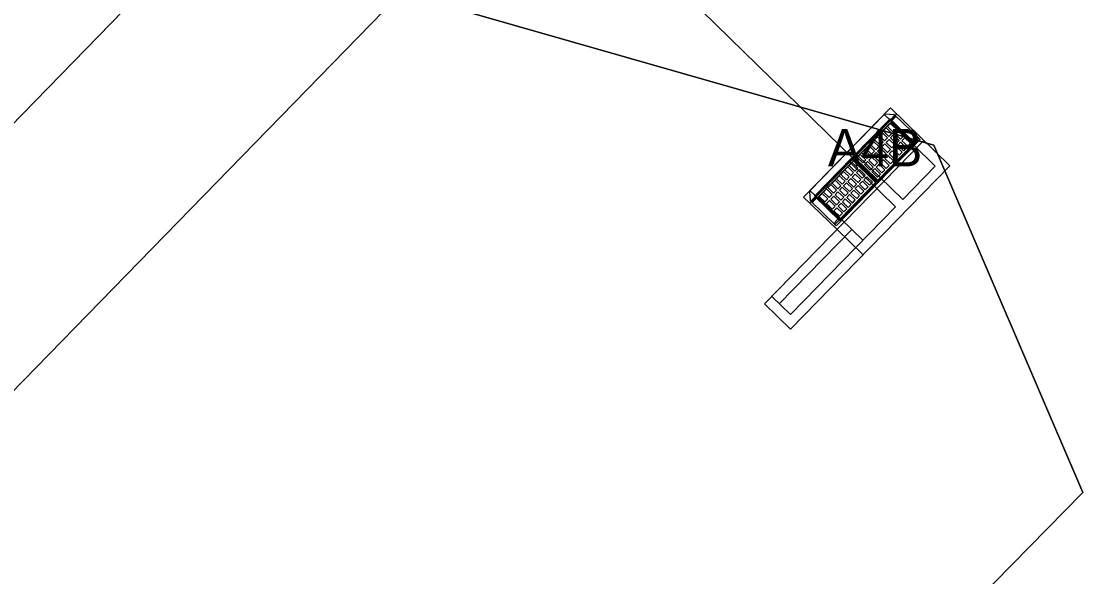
# Model space of a CAD drawing. Extents: x 2252703 to 2264864, y 13787568 to 13790989.
# Drawn here: x 2254479.4 to 2254530.6, y 13790338.2 to 13790365 of the extents above; entities that cross this region are included whole.
import ezdxf

# ---------------------------------------------------------------- set-up
doc = ezdxf.new("R2010")
doc.units = 0
for name, color, linetype in [('D_BOXES_1', 7, 'Continuous'), ('D_DRAIN_MISC', 7, 'Continuous'), ('D_DRAIN_NOTES_1', 7, 'Continuous'), ('D_DRN_AREA_X', 7, 'Continuous'), ('D_INLET_1', 7, 'Continuous'), ('D_PIPES_1', 7, 'Continuous')]:
    doc.layers.add(name, color=color, linetype=linetype)

msp = doc.modelspace()

# ---------------------------------------------------------------- linework, layer by layer
at = {"layer": 'D_BOXES_1'}
msp.add_line((2254252.079, 13790127.177), (2254495.14, 13790376.536), dxfattribs=at)
at = {"layer": 'D_DRAIN_MISC'}
for p, q in [((2254522.408, 13790359.022), (2254522.408, 13790359.022)), ((2254519.589, 13790358.279), (2254519.589, 13790358.279)), ((2254520.842, 13790357.057), (2254520.842, 13790357.057)), ((2254521.737, 13790356.185), (2254521.737, 13790356.185)), ((2254518.918, 13790355.442), (2254518.918, 13790355.442))]:
    msp.add_line(p, q, dxfattribs=at)
at = {"layer": 'D_DRN_AREA_X'}
for p, q in [((2254271.444, 13790134.272), (2254497.746, 13790366.317)), ((2254497.746, 13790366.317), (2254271.444, 13790134.272)), ((2254497.746, 13790366.317), (2254523.418, 13790358.982)), ((2254523.418, 13790358.982), (2254497.746, 13790366.317)), ((2254523.418, 13790358.982), (2254530.591, 13790342.25)), ((2254530.591, 13790342.25), (2254523.418, 13790358.982)), ((2254347.056, 13790155.072), (2254530.591, 13790342.25))]:
    msp.add_line(p, q, dxfattribs=at)
at = {"layer": 'D_INLET_1'}
for p, q in [((2254517.137, 13790356.481), (2254521.326, 13790360.776)), ((2254517.139, 13790356.478), (2254521.329, 13790360.773)), ((2254517.425, 13790356.771), (2254521.043, 13790360.48)), ((2254517.437, 13790356.187), (2254521.626, 13790360.483)), ((2254521.273, 13790360.222), (2254521.026, 13790360.463)), ((2254521.074, 13790360.491), (2254521.488, 13790360.462)), ((2254521.326, 13790360.776), (2254524.189, 13790357.983)), ((2254521.336, 13790360.219), (2254521.54, 13790360.428)), ((2254521.387, 13790360.169), (2254521.591, 13790360.378)), ((2254521.52, 13790360.448), (2254522.749, 13790359.249)), ((2254517.844, 13790356.489), (2254521.335, 13790360.069)), ((2254521.302, 13790360.252), (2254519.496, 13790358.4)), ((2254521.307, 13790360.189), (2254519.559, 13790358.396)), ((2254519.578, 13790358.399), (2254521.305, 13790360.169)), ((2254519.678, 13790358.542), (2254521.251, 13790360.156)), ((2254520.966, 13790359.669), (2254521.108, 13790359.815)), ((2254521.383, 13790359.547), (2254521.108, 13790359.815)), ((2254521.174, 13790359.882), (2254521.316, 13790360.027)), ((2254521.448, 13790359.614), (2254521.174, 13790359.882)), ((2254521.302, 13790360.252), (2254522.52, 13790359.064)), ((2254521.305, 13790360.169), (2254522.437, 13790359.065)), ((2254521.307, 13790360.189), (2254522.456, 13790359.068)), ((2254521.316, 13790360.027), (2254521.59, 13790359.76)), ((2254521.335, 13790360.069), (2254523.482, 13790357.974)), ((2254520.551, 13790359.243), (2254520.693, 13790359.389)), ((2254520.967, 13790359.121), (2254520.693, 13790359.389)), ((2254520.758, 13790359.456), (2254520.9, 13790359.602)), ((2254521.033, 13790359.188), (2254520.758, 13790359.456)), ((2254521.175, 13790359.334), (2254520.9, 13790359.602)), ((2254521.241, 13790359.401), (2254520.966, 13790359.669)), ((2254521.033, 13790359.188), (2254521.175, 13790359.334)), ((2254521.11, 13790359.113), (2254521.252, 13790359.259)), ((2254521.241, 13790359.401), (2254521.383, 13790359.547)), ((2254521.528, 13790358.989), (2254521.252, 13790359.259)), ((2254521.317, 13790359.326), (2254521.459, 13790359.472)), ((2254521.594, 13790359.056), (2254521.317, 13790359.326)), ((2254521.448, 13790359.614), (2254521.59, 13790359.76)), ((2254521.736, 13790359.202), (2254521.459, 13790359.472)), ((2254521.525, 13790359.539), (2254521.667, 13790359.685)), ((2254521.802, 13790359.269), (2254521.525, 13790359.539)), ((2254521.667, 13790359.685), (2254521.944, 13790359.415)), ((2254521.802, 13790359.269), (2254521.944, 13790359.415)), ((2254521.878, 13790359.195), (2254522.02, 13790359.34)), ((2254522.02, 13790359.34), (2254522.295, 13790359.072)), ((2254522.435, 13790359.147), (2254522.638, 13790359.357)), ((2254522.486, 13790359.098), (2254522.69, 13790359.307)), ((2254515.256, 13790351.33), (2254522.937, 13790359.205)), ((2254519.928, 13790358.605), (2254520.07, 13790358.75)), ((2254520.345, 13790358.482), (2254520.07, 13790358.75)), ((2254520.136, 13790358.817), (2254520.278, 13790358.963)), ((2254520.41, 13790358.55), (2254520.136, 13790358.817)), ((2254520.552, 13790358.695), (2254520.278, 13790358.963)), ((2254520.343, 13790359.03), (2254520.485, 13790359.176)), ((2254520.618, 13790358.762), (2254520.343, 13790359.03)), ((2254520.76, 13790358.908), (2254520.485, 13790359.176)), ((2254520.825, 13790358.975), (2254520.551, 13790359.243)), ((2254520.618, 13790358.762), (2254520.76, 13790358.908)), ((2254520.694, 13790358.688), (2254520.836, 13790358.833)), ((2254522.456, 13790359.068), (2254520.708, 13790357.275)), ((2254522.437, 13790359.065), (2254520.711, 13790357.295)), ((2254522.52, 13790359.064), (2254520.713, 13790357.212)), ((2254520.825, 13790358.975), (2254520.967, 13790359.121)), ((2254521.113, 13790358.563), (2254520.836, 13790358.833)), ((2254520.902, 13790358.901), (2254521.044, 13790359.046)), ((2254521.179, 13790358.631), (2254520.902, 13790358.901)), ((2254521.321, 13790358.776), (2254521.044, 13790359.046)), ((2254521.386, 13790358.844), (2254521.11, 13790359.113)), ((2254521.179, 13790358.631), (2254521.321, 13790358.776)), ((2254521.386, 13790358.844), (2254521.528, 13790358.989)), ((2254521.463, 13790358.769), (2254521.605, 13790358.914)), ((2254521.738, 13790358.501), (2254521.463, 13790358.769)), ((2254521.594, 13790359.056), (2254521.736, 13790359.202)), ((2254521.88, 13790358.647), (2254521.605, 13790358.914)), ((2254521.671, 13790358.982), (2254521.813, 13790359.127)), ((2254521.945, 13790358.714), (2254521.671, 13790358.982)), ((2254521.791, 13790358.266), (2254522.749, 13790359.249)), ((2254522.087, 13790358.86), (2254521.813, 13790359.127)), ((2254522.153, 13790358.927), (2254521.878, 13790359.195)), ((2254522.087, 13790358.86), (2254521.945, 13790358.714)), ((2254522.295, 13790359.072), (2254522.153, 13790358.927)), ((2254517.66, 13790356.517), (2254519.466, 13790358.37)), ((2254517.723, 13790356.514), (2254519.471, 13790358.307)), ((2254519.469, 13790358.287), (2254517.743, 13790356.517)), ((2254518.699, 13790355.096), (2254521.791, 13790358.266)), ((2254519.466, 13790358.37), (2254520.684, 13790357.182)), ((2254519.469, 13790358.287), (2254520.601, 13790357.183)), ((2254519.471, 13790358.307), (2254520.621, 13790357.186)), ((2254519.496, 13790358.4), (2254520.713, 13790357.212)), ((2254519.559, 13790358.396), (2254520.708, 13790357.275)), ((2254519.578, 13790358.399), (2254520.711, 13790357.295)), ((2254521.911, 13790356.364), (2254519.706, 13790358.514)), ((2254519.72, 13790358.392), (2254519.862, 13790358.537)), ((2254519.72, 13790358.392), (2254519.995, 13790358.124)), ((2254520.137, 13790358.269), (2254519.862, 13790358.537)), ((2254520.203, 13790358.337), (2254519.928, 13790358.605)), ((2254519.995, 13790358.124), (2254520.137, 13790358.269)), ((2254520.203, 13790358.337), (2254520.345, 13790358.482)), ((2254520.279, 13790358.262), (2254520.421, 13790358.408)), ((2254520.556, 13790357.992), (2254520.279, 13790358.262)), ((2254520.41, 13790358.55), (2254520.552, 13790358.695)), ((2254520.698, 13790358.138), (2254520.421, 13790358.408)), ((2254520.487, 13790358.475), (2254520.629, 13790358.62)), ((2254520.764, 13790358.205), (2254520.487, 13790358.475)), ((2254520.906, 13790358.351), (2254520.629, 13790358.62)), ((2254520.971, 13790358.418), (2254520.694, 13790358.688)), ((2254520.764, 13790358.205), (2254520.906, 13790358.351)), ((2254520.84, 13790358.13), (2254520.982, 13790358.276)), ((2254520.971, 13790358.418), (2254521.113, 13790358.563)), ((2254521.257, 13790358.008), (2254520.982, 13790358.276)), ((2254521.048, 13790358.343), (2254521.19, 13790358.489)), ((2254521.322, 13790358.075), (2254521.048, 13790358.343)), ((2254521.464, 13790358.221), (2254521.19, 13790358.489)), ((2254521.255, 13790358.556), (2254521.397, 13790358.702)), ((2254521.53, 13790358.288), (2254521.255, 13790358.556)), ((2254521.672, 13790358.434), (2254521.397, 13790358.702)), ((2254521.672, 13790358.434), (2254521.53, 13790358.288)), ((2254521.88, 13790358.647), (2254521.738, 13790358.501)), ((2254516.509, 13790350.108), (2254524.189, 13790357.983)), ((2254517.755, 13790356.57), (2254519.328, 13790358.184)), ((2254519.065, 13790357.719), (2254518.923, 13790357.574)), ((2254519.339, 13790357.452), (2254519.065, 13790357.719)), ((2254519.272, 13790357.932), (2254519.13, 13790357.787)), ((2254519.405, 13790357.519), (2254519.13, 13790357.787)), ((2254519.547, 13790357.664), (2254519.272, 13790357.932)), ((2254519.48, 13790358.145), (2254519.338, 13790358)), ((2254519.613, 13790357.732), (2254519.338, 13790358)), ((2254521.562, 13790356.006), (2254519.357, 13790358.156)), ((2254519.48, 13790358.145), (2254519.755, 13790357.877)), ((2254519.755, 13790357.877), (2254519.613, 13790357.732)), ((2254519.831, 13790357.803), (2254519.689, 13790357.657)), ((2254519.831, 13790357.803), (2254520.108, 13790357.533)), ((2254520.072, 13790358.049), (2254520.214, 13790358.195)), ((2254520.072, 13790358.049), (2254520.348, 13790357.779)), ((2254520.49, 13790357.925), (2254520.214, 13790358.195)), ((2254520.348, 13790357.779), (2254520.49, 13790357.925)), ((2254520.425, 13790357.704), (2254520.567, 13790357.85)), ((2254520.556, 13790357.992), (2254520.698, 13790358.138)), ((2254520.842, 13790357.582), (2254520.567, 13790357.85)), ((2254520.633, 13790357.917), (2254520.775, 13790358.063)), ((2254520.907, 13790357.65), (2254520.633, 13790357.917)), ((2254521.049, 13790357.795), (2254520.775, 13790358.063)), ((2254521.115, 13790357.862), (2254520.84, 13790358.13)), ((2254521.049, 13790357.795), (2254520.907, 13790357.65)), ((2254521.257, 13790358.008), (2254521.115, 13790357.862)), ((2254521.464, 13790358.221), (2254521.322, 13790358.075)), ((2254521.911, 13790356.364), (2254523.482, 13790357.974)), ((2254518.65, 13790357.294), (2254518.508, 13790357.148)), ((2254518.924, 13790357.026), (2254518.65, 13790357.294)), ((2254518.857, 13790357.507), (2254518.715, 13790357.361)), ((2254518.99, 13790357.093), (2254518.715, 13790357.361)), ((2254519.132, 13790357.239), (2254518.857, 13790357.507)), ((2254519.197, 13790357.306), (2254518.923, 13790357.574)), ((2254519.132, 13790357.239), (2254518.99, 13790357.093)), ((2254519.339, 13790357.452), (2254519.197, 13790357.306)), ((2254519.416, 13790357.377), (2254519.274, 13790357.231)), ((2254519.551, 13790356.961), (2254519.274, 13790357.231)), ((2254519.547, 13790357.664), (2254519.405, 13790357.519)), ((2254519.693, 13790357.107), (2254519.416, 13790357.377)), ((2254519.624, 13790357.59), (2254519.482, 13790357.444)), ((2254519.758, 13790357.174), (2254519.482, 13790357.444)), ((2254519.9, 13790357.32), (2254519.624, 13790357.59)), ((2254519.966, 13790357.387), (2254519.689, 13790357.657)), ((2254519.9, 13790357.32), (2254519.758, 13790357.174)), ((2254519.977, 13790357.245), (2254519.835, 13790357.099)), ((2254520.108, 13790357.533), (2254519.966, 13790357.387)), ((2254520.252, 13790356.977), (2254519.977, 13790357.245)), ((2254520.185, 13790357.458), (2254520.043, 13790357.312)), ((2254520.317, 13790357.045), (2254520.043, 13790357.312)), ((2254520.185, 13790357.458), (2254520.459, 13790357.19)), ((2254520.425, 13790357.704), (2254520.7, 13790357.437)), ((2254520.842, 13790357.582), (2254520.7, 13790357.437)), ((2254517.415, 13790356.739), (2254517.454, 13790356.326)), ((2254517.689, 13790356.547), (2254517.442, 13790356.788)), ((2254518.234, 13790356.868), (2254518.092, 13790356.722)), ((2254518.367, 13790356.454), (2254518.092, 13790356.722)), ((2254518.509, 13790356.6), (2254518.234, 13790356.868)), ((2254518.442, 13790357.081), (2254518.3, 13790356.935)), ((2254518.575, 13790356.667), (2254518.3, 13790356.935)), ((2254518.717, 13790356.813), (2254518.442, 13790357.081)), ((2254518.782, 13790356.88), (2254518.508, 13790357.148)), ((2254518.717, 13790356.813), (2254518.575, 13790356.667)), ((2254518.793, 13790356.738), (2254518.651, 13790356.593)), ((2254518.924, 13790357.026), (2254518.782, 13790356.88)), ((2254519.07, 13790356.468), (2254518.793, 13790356.738)), ((2254519.001, 13790356.951), (2254518.859, 13790356.805)), ((2254519.136, 13790356.536), (2254518.859, 13790356.805)), ((2254518.873, 13790355.393), (2254520.621, 13790357.186)), ((2254518.875, 13790355.413), (2254520.601, 13790357.183)), ((2254518.878, 13790355.33), (2254520.684, 13790357.182)), ((2254519.278, 13790356.681), (2254519.001, 13790356.951)), ((2254519.208, 13790357.164), (2254519.066, 13790357.018)), ((2254519.343, 13790356.748), (2254519.066, 13790357.018)), ((2254519.485, 13790356.894), (2254519.208, 13790357.164)), ((2254519.485, 13790356.894), (2254519.343, 13790356.748)), ((2254519.562, 13790356.819), (2254519.42, 13790356.674)), ((2254519.693, 13790357.107), (2254519.551, 13790356.961)), ((2254519.836, 13790356.552), (2254519.562, 13790356.819)), ((2254519.769, 13790357.032), (2254519.627, 13790356.887)), ((2254519.902, 13790356.619), (2254519.627, 13790356.887)), ((2254520.044, 13790356.764), (2254519.769, 13790357.032)), ((2254520.11, 13790356.832), (2254519.835, 13790357.099)), ((2254519.902, 13790356.619), (2254520.044, 13790356.764)), ((2254520.11, 13790356.832), (2254520.252, 13790356.977)), ((2254520.317, 13790357.045), (2254520.459, 13790357.19)), ((2254517.137, 13790356.481), (2254518.747, 13790354.91)), ((2254517.47, 13790356.295), (2254518.699, 13790355.096)), ((2254517.694, 13790356.484), (2254517.49, 13790356.275)), ((2254517.745, 13790356.434), (2254517.541, 13790356.225)), ((2254517.66, 13790356.517), (2254518.878, 13790355.33)), ((2254517.723, 13790356.514), (2254518.873, 13790355.393)), ((2254517.743, 13790356.517), (2254518.875, 13790355.413)), ((2254517.844, 13790356.489), (2254519.991, 13790354.395)), ((2254518.027, 13790356.655), (2254517.885, 13790356.509)), ((2254517.885, 13790356.509), (2254518.159, 13790356.242)), ((2254518.301, 13790356.387), (2254518.027, 13790356.655)), ((2254518.301, 13790356.387), (2254518.159, 13790356.242)), ((2254518.378, 13790356.313), (2254518.236, 13790356.167)), ((2254518.509, 13790356.6), (2254518.367, 13790356.454)), ((2254518.655, 13790356.043), (2254518.378, 13790356.313)), ((2254518.586, 13790356.525), (2254518.444, 13790356.38)), ((2254518.72, 13790356.11), (2254518.444, 13790356.38)), ((2254518.862, 13790356.256), (2254518.586, 13790356.525)), ((2254518.928, 13790356.323), (2254518.651, 13790356.593)), ((2254518.862, 13790356.256), (2254518.72, 13790356.11)), ((2254519.07, 13790356.468), (2254518.928, 13790356.323)), ((2254519.147, 13790356.394), (2254519.005, 13790356.248)), ((2254519.279, 13790355.98), (2254519.005, 13790356.248)), ((2254519.278, 13790356.681), (2254519.136, 13790356.536)), ((2254519.421, 13790356.126), (2254519.147, 13790356.394)), ((2254519.354, 13790356.607), (2254519.212, 13790356.461)), ((2254519.487, 13790356.193), (2254519.212, 13790356.461)), ((2254519.629, 13790356.339), (2254519.354, 13790356.607)), ((2254519.694, 13790356.406), (2254519.42, 13790356.674)), ((2254519.487, 13790356.193), (2254519.629, 13790356.339)), ((2254519.694, 13790356.406), (2254519.836, 13790356.552)), ((2254516.5, 13790350.815), (2254521.562, 13790356.006)), ((2254518.236, 13790356.167), (2254518.513, 13790355.897)), ((2254518.655, 13790356.043), (2254518.513, 13790355.897)), ((2254518.731, 13790355.968), (2254518.589, 13790355.822)), ((2254518.589, 13790355.822), (2254518.864, 13790355.554)), ((2254519.006, 13790355.7), (2254518.731, 13790355.968)), ((2254518.939, 13790356.181), (2254518.797, 13790356.035)), ((2254519.072, 13790355.767), (2254518.797, 13790356.035)), ((2254518.864, 13790355.554), (2254519.006, 13790355.7)), ((2254519.214, 13790355.913), (2254518.939, 13790356.181)), ((2254519.072, 13790355.767), (2254519.214, 13790355.913)), ((2254519.279, 13790355.98), (2254519.421, 13790356.126)), ((2254518.792, 13790355.413), (2254518.588, 13790355.204)), ((2254518.843, 13790355.363), (2254518.64, 13790355.154)), ((2254515.964, 13790351.339), (2254519.454, 13790354.918)), ((2254518.747, 13790354.91), (2254520, 13790353.688)), ((2254516.5, 13790350.815), (2254515.606, 13790351.688)), ((2254516.509, 13790350.108), (2254515.256, 13790351.33))]:
    msp.add_line(p, q, dxfattribs=at)
for centre, start_param, end_param in [((2254521.077, 13790360.447), 5.480245, 6.283185), ((2254521.491, 13790360.418), 4.712389, 5.480245), ((2254517.459, 13790356.738), 0, 0.80294), ((2254517.499, 13790356.325), 0.80294, 1.570796)]:
    msp.add_ellipse(centre, major_axis=(-0.0341, 0.0332), ratio=0.877193, start_param=start_param, end_param=end_param, dxfattribs=at)
at = {"layer": 'D_PIPES_1'}
msp.add_line((2254519.589, 13790358.279), (2254500.796, 13790376.607), dxfattribs=at)

# ---------------------------------------------------------------- texts
at = {"layer": 'D_DRAIN_NOTES_1'}
msp.add_text('A4B', height=1.8, dxfattribs=at).set_placement((2254518.306, 13790357.957))

doc.saveas('drawing.dxf')
